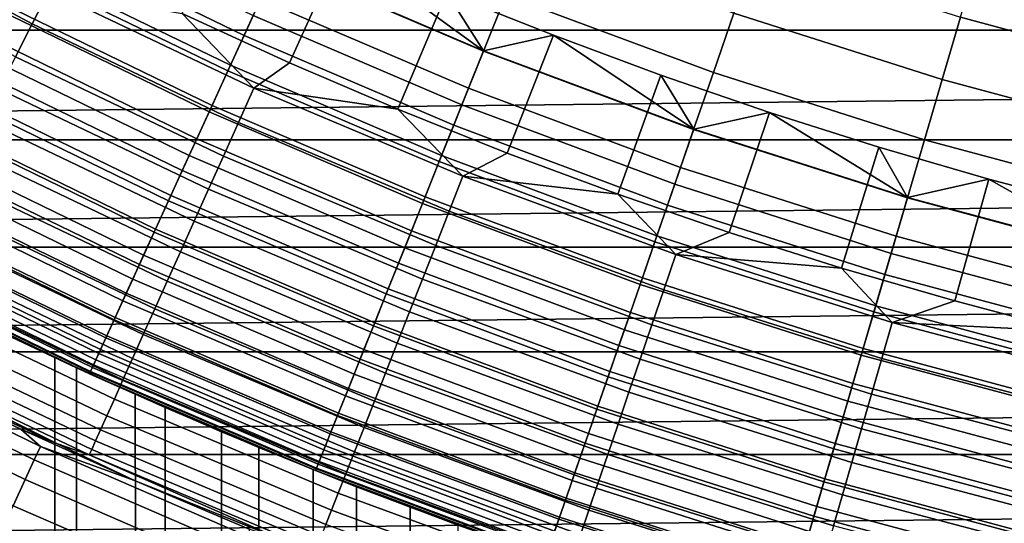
# Model space of a CAD drawing. Header units: metres. Extents: x -109 to 109, y -342 to 66.
# Tile 260 of 512: x -9.01 to -5.01, y -19.71 to -17.66. Entities that reach past the tile are written whole.
import ezdxf

# ---------------------------------------------------------------- set-up
doc = ezdxf.new("R2010")
doc.units = ezdxf.units.M
doc.layers.add('solid_K_24_62_16_000B91', color=7, linetype='CONTINUOUS')

msp = doc.modelspace()

# ---------------------------------------------------------------- linework, layer by layer
at = {"layer": 'solid_K_24_62_16_000B91'}
for points in [[(-8.956573, -17.680616, -30.973827), (-9.775459, -17.241369, -30.973827), (-9.700274, -17.108763, -30.993452), (-8.887687, -17.544632, -30.993452)], [(-8.028551, -17.580074, -31.026844), (-8.855951, -17.178148, -31.026844), (-8.930178, -17.322128, -31.060593), (-8.095843, -17.727423, -31.060593)], [(-7.699575, -17.369987, -31), (-7.910957, -17.838478, -31), (-8.346607, -17.63884, -31), (-8.12355, -17.175795, -31)], [(-7.12263, -17.79147, -66.36393), (-7.961115, -17.432411, -66.36393), (-7.859029, -17.208872, -66.509895), (-7.031296, -17.563328, -66.509895)], [(-20.171715, -17.250736, 84.926178), (-19.775276, -17.705463, 84.926178), (20.171722, -17.250729, 84.926178)], [(-19.775276, -17.705463, 84.926178), (19.775284, -17.705456, 84.926178), (20.171722, -17.250729, 84.926178)], [(-9.024452, -17.814613, -30.941269), (-9.849545, -17.372036, -30.941269), (-9.775459, -17.241369, -30.973827), (-8.956573, -17.680616, -30.973827)], [(-8.151018, -17.84824, -66.021317), (-8.991039, -17.440182, -66.021317), (-8.889109, -17.242464, -66.200798), (-8.058611, -17.645895, -66.200798)], [(-8.095843, -17.727423, -31.060593), (-8.930178, -17.322128, -31.060593), (-9.002872, -17.463137, -31.107615), (-8.161746, -17.871731, -31.107615)], [(-6.187635, -17.877998, -66.509895), (-7.031296, -17.563328, -66.509895), (-6.936321, -17.326092, -66.637932), (-6.104056, -17.636511, -66.637932)], [(-7.960331, -17.430693, -31.006601), (-7.121929, -17.789719, -31.006601), (-7.699575, -17.369987, -31)], [(-7.271006, -17.553701, -31), (-7.470543, -18.027353, -31), (-7.910957, -17.838478, -31), (-7.699575, -17.369987, -31)], [(-7.121929, -17.789719, -31.006601), (-7.271006, -17.553701, -31), (-7.699575, -17.369987, -31)], [(-5.257963, -17.906979, -66.637932), (-6.104056, -17.636511, -66.637932), (-6.0177, -17.387001, -66.747398), (-5.183577, -17.653641, -66.747398)], [(-4.337711, -17.880291, -66.747398), (-5.183577, -17.653641, -66.747398), (-5.107178, -17.393452, -66.83773), (-4.273779, -17.61676, -66.83773)], [(-8.237864, -18.038408, -65.826408), (-9.086836, -17.626003, -65.826408), (-8.991039, -17.440182, -66.021317), (-8.151018, -17.84824, -66.021317)], [(-7.209857, -18.009354, -66.200798), (-8.058611, -17.645895, -66.200798), (-7.961115, -17.432411, -66.36393), (-7.12263, -17.79147, -66.36393)], [(-8.028551, -17.580074, -31.026844), (-7.182964, -17.942177, -31.026844), (-7.121929, -17.789719, -31.006601), (-7.960331, -17.430693, -31.006601)], [(-8.161746, -17.871731, -31.107615), (-9.002872, -17.463137, -31.107615), (-9.073537, -17.600206, -31.167591), (-8.225808, -18.012007, -31.167591)], [(-8.117999, -18.080999, -30.973827), (-8.956573, -17.680616, -30.973827), (-8.887687, -17.544632, -30.993452), (-8.055562, -17.941935, -30.993452)], [(-8.055562, -17.941935, -30.993452), (-8.887687, -17.544632, -30.993452), (-8.346607, -17.63884, -31)], [(-6.837985, -17.72687, -31), (-7.02562, -18.205362, -31), (-7.470543, -18.027353, -31), (-7.271006, -17.553701, -31)], [(-7.121929, -17.789719, -31.006601), (-6.837985, -17.72687, -31), (-7.271006, -17.553701, -31)], [(-6.268011, -18.110228, -66.36393), (-7.12263, -17.79147, -66.36393), (-7.031296, -17.563328, -66.509895), (-6.187635, -17.877998, -66.509895)], [(-8.225808, -18.012007, -31.167591), (-9.073537, -17.600206, -31.167591), (-9.141687, -17.732399, -31.240108), (-8.287592, -18.147295, -31.240108)], [(-7.182964, -17.942177, -31.026844), (-8.028551, -17.580074, -31.026844), (-8.095843, -17.727423, -31.060593), (-7.243168, -18.09256, -31.060593)], [(-8.318708, -18.215431, -65.617065), (-9.176011, -17.798979, -65.617065), (-9.086836, -17.626003, -65.826408), (-8.237864, -18.038408, -65.826408)], [(-8.055562, -17.941935, -30.993452), (-8.346607, -17.63884, -31), (-7.910957, -17.838478, -31)], [(-7.292532, -18.215864, -66.021317), (-8.151018, -17.84824, -66.021317), (-8.058611, -17.645895, -66.200798), (-7.209857, -18.009354, -66.200798)], [(-5.329957, -18.152168, -66.509895), (-6.187635, -17.877998, -66.509895), (-6.104056, -17.636511, -66.637932), (-5.257963, -17.906979, -66.637932)], [(-8.179523, -18.218029, -30.941269), (-9.024452, -17.814613, -30.941269), (-8.956573, -17.680616, -30.973827), (-8.117999, -18.080999, -30.973827)], [(-4.39996, -18.136879, -66.637932), (-5.257963, -17.906979, -66.637932), (-5.183577, -17.653641, -66.747398), (-4.337711, -17.880291, -66.747398)], [(-19.775276, -17.705463, 84.926178), (-19.368538, -18.151108, 84.926178), (19.775284, -17.705456, 84.926178)], [(-19.368538, -18.151108, 84.926178), (19.368544, -18.1511, 84.926178), (19.775284, -17.705456, 84.926178)], [(-7.243168, -18.09256, -31.060593), (-8.095843, -17.727423, -31.060593), (-8.161746, -17.871731, -31.107615), (-7.30213, -18.23984, -31.107615)], [(-7.121929, -17.789719, -31.006601), (-6.267393, -18.108444, -31.006601), (-6.837985, -17.72687, -31)], [(-6.400931, -17.889328, -31), (-6.57644, -18.372396, -31), (-7.02562, -18.205362, -31), (-6.837985, -17.72687, -31)], [(-6.267393, -18.108444, -31.006601), (-6.400931, -17.889328, -31), (-6.837985, -17.72687, -31)], [(-8.287592, -18.147295, -31.240108), (-9.141687, -17.732399, -31.240108), (-9.206859, -17.858814, -31.324673), (-8.346673, -18.276665, -31.324673)], [(-8.393135, -18.378403, -65.394363), (-9.258108, -17.958225, -65.394363), (-9.176011, -17.798979, -65.617065), (-8.318708, -18.215431, -65.617065)], [(-6.344771, -18.332014, -66.200798), (-7.209857, -18.009354, -66.200798), (-7.12263, -17.79147, -66.36393), (-6.268011, -18.110228, -66.36393)], [(-7.182964, -17.942177, -31.026844), (-6.321105, -18.263634, -31.026844), (-6.267393, -18.108444, -31.006601), (-7.121929, -17.789719, -31.006601)], [(-8.239684, -18.352026, -30.896017), (-9.090829, -17.945642, -30.896017), (-9.024452, -17.814613, -30.941269), (-8.179523, -18.218029, -30.941269)], [(-7.370232, -18.40995, -65.826408), (-8.237864, -18.038408, -65.826408), (-8.151018, -17.84824, -66.021317), (-7.292532, -18.215864, -66.021317)], [(-8.055562, -17.941935, -30.993452), (-7.910957, -17.838478, -31), (-7.470543, -18.027353, -31)], [(-8.346673, -18.276665, -31.324673), (-9.206859, -17.858814, -31.324673), (-9.268603, -17.978582, -31.420704), (-8.402649, -18.399235, -31.420704)], [(-7.30213, -18.23984, -31.107615), (-8.161746, -17.871731, -31.107615), (-8.225808, -18.012007, -31.167591), (-7.359445, -18.383005, -31.167591)], [(-5.959928, -18.041042, -31), (-6.123356, -18.528332, -31), (-6.57644, -18.372396, -31), (-6.400931, -17.889328, -31)], [(-6.267393, -18.108444, -31.006601), (-5.959928, -18.041042, -31), (-6.400931, -17.889328, -31)], [(-5.399192, -18.387959, -66.36393), (-6.268011, -18.110228, -66.36393), (-6.187635, -17.877998, -66.509895), (-5.329957, -18.152168, -66.509895)], [(-4.460206, -18.385218, -66.509895), (-5.329957, -18.152168, -66.509895), (-5.257963, -17.906979, -66.637932), (-4.39996, -18.136879, -66.637932)], [(-8.460766, -18.526493, -65.159439), (-9.332708, -18.10293, -65.159439), (-9.258108, -17.958225, -65.394363), (-8.393135, -18.378403, -65.394363)], [(-8.298045, -18.482014, -30.8384), (-9.155219, -18.07275, -30.8384), (-9.090829, -17.945642, -30.896017), (-8.239684, -18.352026, -30.896017)], [(-7.261579, -18.441635, -30.973827), (-8.117999, -18.080999, -30.973827), (-8.055562, -17.941935, -30.993452), (-7.205729, -18.299797, -30.993452)], [(-7.205729, -18.299797, -30.993452), (-8.055562, -17.941935, -30.993452), (-7.470543, -18.027353, -31)], [(-6.321105, -18.263634, -31.026844), (-7.182964, -17.942177, -31.026844), (-7.243168, -18.09256, -31.060593), (-6.374086, -18.416712, -31.060593)], [(-8.402649, -18.399235, -31.420704), (-9.268603, -17.978582, -31.420704), (-9.326499, -18.090883, -31.527544), (-8.455136, -18.514166, -31.527544)], [(-7.359445, -18.383005, -31.167591), (-8.225808, -18.012007, -31.167591), (-8.287592, -18.147295, -31.240108), (-7.414721, -18.521078, -31.240108)], [(-6.417526, -18.542225, -66.021317), (-7.292532, -18.215864, -66.021317), (-7.209857, -18.009354, -66.200798), (-6.344771, -18.332014, -66.200798)], [(-7.442561, -18.590618, -65.617065), (-8.318708, -18.215431, -65.617065), (-8.237864, -18.038408, -65.826408), (-7.370232, -18.40995, -65.826408)], [(-7.205729, -18.299797, -30.993452), (-7.470543, -18.027353, -31), (-7.02562, -18.205362, -31)], [(-6.267393, -18.108444, -31.006601), (-5.39866, -18.386147, -31.006601), (-5.959928, -18.041042, -31)], [(-5.515427, -18.18186, -31), (-5.666536, -18.673107, -31), (-6.123356, -18.528332, -31), (-5.959928, -18.041042, -31)], [(-5.39866, -18.386147, -31.006601), (-5.515427, -18.18186, -31), (-5.959928, -18.041042, -31)], [(-8.455136, -18.514166, -31.527544), (-9.326499, -18.090883, -31.527544), (-9.38015, -18.194952, -31.644464), (-8.503775, -18.620668, -31.644464)], [(-8.354181, -18.607042, -30.768835), (-9.217153, -18.195011, -30.768835), (-9.155219, -18.07275, -30.8384), (-8.298045, -18.482014, -30.8384)], [(-7.316612, -18.581398, -30.941269), (-8.179523, -18.218029, -30.941269), (-8.117999, -18.080999, -30.973827), (-7.261579, -18.441635, -30.973827)], [(-8.521255, -18.658945, -64.913483), (-9.399431, -18.232353, -64.913483), (-9.332708, -18.10293, -65.159439), (-8.460766, -18.526493, -65.159439)], [(-6.374086, -18.416712, -31.060593), (-7.243168, -18.09256, -31.060593), (-7.30213, -18.23984, -31.107615), (-6.425972, -18.566629, -31.107615)], [(-5.465313, -18.613146, -66.200798), (-6.344771, -18.332014, -66.200798), (-6.268011, -18.110228, -66.36393), (-5.399192, -18.387959, -66.36393)], [(-6.321105, -18.263634, -31.026844), (-5.444927, -18.543716, -31.026844), (-5.39866, -18.386147, -31.006601), (-6.267393, -18.108444, -31.006601)], [(-19.368538, -18.151108, 84.926178), (-18.951792, -18.587336, 84.926178), (19.368544, -18.1511, 84.926178)], [(-18.951792, -18.587336, 84.926178), (18.951799, -18.587328, 84.926178), (19.368544, -18.1511, 84.926178)], [(-7.414721, -18.521078, -31.240108), (-8.287592, -18.147295, -31.240108), (-8.346673, -18.276665, -31.324673), (-7.467581, -18.653114, -31.324673)], [(-4.518142, -18.624035, -66.36393), (-5.399192, -18.387959, -66.36393), (-5.329957, -18.152168, -66.509895), (-4.460206, -18.385218, -66.509895)], [(-8.503775, -18.620668, -31.644464), (-9.38015, -18.194952, -31.644464), (-9.429189, -18.290073, -31.770662), (-8.548231, -18.718016, -31.770662)], [(-8.407681, -18.7262, -30.687834), (-9.276179, -18.311531, -30.687834), (-9.217153, -18.195011, -30.768835), (-8.354181, -18.607042, -30.768835)], [(-7.205729, -18.299797, -30.993452), (-7.02562, -18.205362, -31), (-6.57644, -18.372396, -31)], [(-5.067523, -18.31175, -31), (-5.206362, -18.806604, -31), (-5.666536, -18.673107, -31), (-5.515427, -18.18186, -31)], [(-5.39866, -18.386147, -31.006601), (-5.067523, -18.31175, -31), (-5.515427, -18.18186, -31)], [(-8.574293, -18.775082, -64.657761), (-9.457935, -18.345835, -64.657761), (-9.399431, -18.232353, -64.913483), (-8.521255, -18.658945, -64.913483)], [(-7.509149, -18.756948, -65.394363), (-8.393135, -18.378403, -65.394363), (-8.318708, -18.215431, -65.617065), (-7.442561, -18.590618, -65.617065)], [(-7.370427, -18.718067, -30.896017), (-8.239684, -18.352026, -30.896017), (-8.179523, -18.218029, -30.941269), (-7.316612, -18.581398, -30.941269)], [(-6.485904, -18.739788, -65.826408), (-7.370232, -18.40995, -65.826408), (-7.292532, -18.215864, -66.021317), (-6.417526, -18.542225, -66.021317)], [(-6.425972, -18.566629, -31.107615), (-7.30213, -18.23984, -31.107615), (-7.359445, -18.383005, -31.167591), (-6.476411, -18.71236, -31.167591)], [(-8.548231, -18.718016, -31.770662), (-9.429189, -18.290073, -31.770662), (-9.473279, -18.375597, -31.905273), (-8.588202, -18.80554, -31.905273)], [(-7.467581, -18.653114, -31.324673), (-8.346673, -18.276665, -31.324673), (-8.402649, -18.399235, -31.420704), (-7.517661, -18.77821, -31.420704)], [(-5.444927, -18.543716, -31.026844), (-6.321105, -18.263634, -31.026844), (-6.374086, -18.416712, -31.060593), (-5.490563, -18.699142, -31.060593)], [(-8.458156, -18.838621, -30.595985), (-9.331868, -18.421463, -30.595985), (-9.276179, -18.311531, -30.687834), (-8.407681, -18.7262, -30.687834)], [(-6.389196, -18.761732, -30.973827), (-7.261579, -18.441635, -30.973827), (-7.205729, -18.299797, -30.993452), (-6.340056, -18.617432, -30.993452)], [(-6.340056, -18.617432, -30.993452), (-7.205729, -18.299797, -30.993452), (-6.57644, -18.372396, -31)], [(-5.527983, -18.826582, -66.021317), (-6.417526, -18.542225, -66.021317), (-6.344771, -18.332014, -66.200798), (-5.465313, -18.613146, -66.200798)], [(-5.39866, -18.386147, -31.006601), (-4.517697, -18.6222, -31.006601), (-5.067523, -18.31175, -31)], [(-4.616629, -18.430592, -31), (-4.74292, -18.928795, -31), (-5.206362, -18.806604, -31), (-5.067523, -18.31175, -31)], [(-4.517697, -18.6222, -31.006601), (-4.616629, -18.430592, -31), (-5.067523, -18.31175, -31)], [(-8.61961, -18.874311, -64.393578), (-9.507922, -18.442797, -64.393578), (-9.457935, -18.345835, -64.657761), (-8.574293, -18.775082, -64.657761)], [(-7.422631, -18.850647, -30.8384), (-8.298045, -18.482014, -30.8384), (-8.239684, -18.352026, -30.896017), (-7.370427, -18.718067, -30.896017)], [(-8.588202, -18.80554, -31.905273), (-9.473279, -18.375597, -31.905273), (-9.51212, -18.450939, -32.047379), (-8.623415, -18.882645, -32.047379)], [(-7.569657, -18.908089, -65.159439), (-8.460766, -18.526493, -65.159439), (-8.393135, -18.378403, -65.394363), (-7.509149, -18.756948, -65.394363)], [(-7.517661, -18.77821, -31.420704), (-8.402649, -18.399235, -31.420704), (-8.455136, -18.514166, -31.527544), (-7.56462, -18.895508, -31.527544)], [(-6.549554, -18.923693, -65.617065), (-7.442561, -18.590618, -65.617065), (-7.370232, -18.40995, -65.826408), (-6.485904, -18.739788, -65.826408)], [(-6.476411, -18.71236, -31.167591), (-7.359445, -18.383005, -31.167591), (-7.414721, -18.521078, -31.240108), (-6.525055, -18.852907, -31.240108)], [(-6.340056, -18.617432, -30.993452), (-6.57644, -18.372396, -31), (-6.123356, -18.528332, -31)], [(-4.573473, -18.852114, -66.200798), (-5.465313, -18.613146, -66.200798), (-5.399192, -18.387959, -66.36393), (-4.518142, -18.624035, -66.36393)], [(-5.444927, -18.543716, -31.026844), (-4.556414, -18.781794, -31.026844), (-4.517697, -18.6222, -31.006601), (-5.39866, -18.386147, -31.006601)], [(-8.656974, -18.956127, -64.122269), (-9.549137, -18.522741, -64.122269), (-9.507922, -18.442797, -64.393578), (-8.61961, -18.874311, -64.393578)], [(-8.623415, -18.882645, -32.047379), (-9.51212, -18.450939, -32.047379), (-9.545445, -18.515581, -32.196003), (-8.653626, -18.948799, -32.196003)], [(-8.505237, -18.943485, -30.493958), (-9.383813, -18.524004, -30.493958), (-9.331868, -18.421463, -30.595985), (-8.458156, -18.838621, -30.595985)], [(-6.437618, -18.903921, -30.941269), (-7.316612, -18.581398, -30.941269), (-7.261579, -18.441635, -30.973827), (-6.389196, -18.761732, -30.973827)], [(-5.490563, -18.699142, -31.060593), (-6.374086, -18.416712, -31.060593), (-6.425972, -18.566629, -31.107615), (-5.535258, -18.851358, -31.107615)], [(-7.472845, -18.97817, -30.768835), (-8.354181, -18.607042, -30.768835), (-8.298045, -18.482014, -30.8384), (-7.422631, -18.850647, -30.8384)], [(-8.686193, -19.020111, -63.845238), (-9.581368, -18.585262, -63.845238), (-9.549137, -18.522741, -64.122269), (-8.656974, -18.956127, -64.122269)], [(-8.653626, -18.948799, -32.196003), (-9.545445, -18.515581, -32.196003), (-9.573028, -18.569082, -32.350132), (-8.678632, -19.003553, -32.350132)], [(-8.548581, -19.040026, -30.382496), (-9.431635, -18.618406, -30.382496), (-9.383813, -18.524004, -30.493958), (-8.505237, -18.943485, -30.493958)], [(-7.623775, -19.043268, -64.913483), (-8.521255, -18.658945, -64.913483), (-8.460766, -18.526493, -65.159439), (-7.569657, -18.908089, -65.159439)], [(-7.56462, -18.895508, -31.527544), (-8.455136, -18.514166, -31.527544), (-8.503775, -18.620668, -31.644464), (-7.608136, -19.004204, -31.644464)], [(-6.525055, -18.852907, -31.240108), (-7.414721, -18.521078, -31.240108), (-7.467581, -18.653114, -31.324673), (-6.571571, -18.987309, -31.324673)], [(-6.340056, -18.617432, -30.993452), (-6.123356, -18.528332, -31), (-5.666536, -18.673107, -31)], [(-8.678632, -19.003553, -32.350132), (-9.573028, -18.569082, -32.350132), (-9.594677, -18.611076, -32.508709), (-8.698258, -19.04653, -32.508709)], [(-5.586882, -19.027174, -65.826408), (-6.485904, -18.739788, -65.826408), (-6.417526, -18.542225, -66.021317), (-5.527983, -18.826582, -66.021317)], [(-5.535258, -18.851358, -31.107615), (-6.425972, -18.566629, -31.107615), (-6.476411, -18.71236, -31.167591), (-5.578705, -18.999325, -31.167591)], [(-4.556414, -18.781794, -31.026844), (-5.444927, -18.543716, -31.026844), (-5.490563, -18.699142, -31.060593), (-4.594604, -18.939215, -31.060593)], [(-18.951792, -18.587336, 84.926178), (-18.525215, -19.013979, 84.926178), (18.951799, -18.587328, 84.926178)], [(-18.525215, -19.013979, 84.926178), (18.525223, -19.013971, 84.926178), (18.951799, -18.587328, 84.926178)], [(-8.698258, -19.04653, -32.508709), (-9.594677, -18.611076, -32.508709), (-9.610246, -18.641275, -32.670647), (-8.712373, -19.077435, -32.670647)], [(-8.707121, -19.065935, -63.563889), (-9.604453, -18.630039, -63.563889), (-9.581368, -18.585262, -63.845238), (-8.686193, -19.020111, -63.845238)], [(-7.5207, -19.099705, -30.687834), (-8.407681, -18.7262, -30.687834), (-8.354181, -18.607042, -30.768835), (-7.472845, -18.97817, -30.768835)], [(-6.608152, -19.093002, -65.394363), (-7.509149, -18.756948, -65.394363), (-7.442561, -18.590618, -65.617065), (-6.549554, -18.923693, -65.617065)], [(-6.484968, -19.042963, -30.896017), (-7.370427, -18.718067, -30.896017), (-7.316612, -18.581398, -30.941269), (-6.437618, -18.903921, -30.941269)], [(-8.712373, -19.077435, -32.670647), (-9.610246, -18.641275, -32.670647), (-9.619627, -18.659473, -32.834843), (-8.720878, -19.096058, -32.834843)], [(-8.719649, -19.093369, -63.279659), (-9.618272, -18.656845, -63.279659), (-9.604453, -18.630039, -63.563889), (-8.707121, -19.065935, -63.563889)], [(-8.587873, -19.127539, -30.262415), (-9.474986, -18.703983, -30.262415), (-9.431635, -18.618406, -30.382496), (-8.548581, -19.040026, -30.382496)], [(-7.608136, -19.004204, -31.644464), (-8.503775, -18.620668, -31.644464), (-8.548231, -18.718016, -31.770662), (-7.64791, -19.103556, -31.770662)], [(-5.502769, -19.040586, -30.973827), (-6.389196, -18.761732, -30.973827), (-6.340056, -18.617432, -30.993452), (-5.460446, -18.894142, -30.993452)], [(-5.460446, -18.894142, -30.993452), (-6.340056, -18.617432, -30.993452), (-5.666536, -18.673107, -31)], [(-4.625917, -19.068289, -66.021317), (-5.527983, -18.826582, -66.021317), (-5.465313, -18.613146, -66.200798), (-4.573473, -18.852114, -66.200798)], [(-8.720878, -19.096058, -32.834843), (-9.619627, -18.659473, -32.834843), (-9.622759, -18.665545, -33), (-8.723717, -19.102272, -33)], [(-8.416058, -19.239801, -44.138729), (-8.723717, -19.102272, -33), (-9.622759, -18.665545, -33), (-8.776554, -19.078053, -44.649933)], [(-9.11359, -18.919367, -45.180481), (-8.776554, -19.078053, -44.649933), (-9.622759, -18.665545, -33)], [(-9.618272, -18.656845, -63.279659), (-8.719649, -19.093369, -63.279659), (-8.723715, -19.102272, -63), (-9.622757, -18.665545, -63)], [(-9.168513, -18.892813, -57.856709), (-9.447623, -18.754797, -57.434387), (-9.622757, -18.665545, -63), (-8.723715, -19.102272, -63)], [(-7.671227, -19.161798, -64.657761), (-8.574293, -18.775082, -64.657761), (-8.521255, -18.658945, -64.913483), (-7.623775, -19.043268, -64.913483)], [(-6.571571, -18.987309, -31.324673), (-7.467581, -18.653114, -31.324673), (-7.517661, -18.77821, -31.420704), (-6.615643, -19.114645, -31.420704)], [(-5.460446, -18.894142, -30.993452), (-5.666536, -18.673107, -31), (-5.206362, -18.806604, -31)], [(-8.622827, -19.205389, -30.134586), (-9.513549, -18.780109, -30.134586), (-9.474986, -18.703983, -30.262415), (-8.587873, -19.127539, -30.262415)], [(-7.64791, -19.103556, -31.770662), (-8.548231, -18.718016, -31.770662), (-8.588202, -18.80554, -31.905273), (-7.683671, -19.192884, -31.905273)], [(-7.56585, -19.214369, -30.595985), (-8.458156, -18.838621, -30.595985), (-8.407681, -18.7262, -30.687834), (-7.5207, -19.099705, -30.687834)], [(-6.5309, -19.177843, -30.8384), (-7.422631, -18.850647, -30.8384), (-7.370427, -18.718067, -30.896017), (-6.484968, -19.042963, -30.896017)], [(-5.578705, -18.999325, -31.167591), (-6.476411, -18.71236, -31.167591), (-6.525055, -18.852907, -31.240108), (-5.620606, -19.142029, -31.240108)], [(-4.594604, -18.939215, -31.060593), (-5.490563, -18.699142, -31.060593), (-5.535258, -18.851358, -31.107615), (-4.632005, -19.093386, -31.107615)], [(-8.971169, -281.998566, 12.344424), (-9.313966, -281.865784, 12.839974), (-9.447623, -18.754797, -57.434387), (-9.168513, -18.892813, -57.856709)], [(-6.6614, -19.246851, -65.159439), (-7.569657, -18.908089, -65.159439), (-7.509149, -18.756948, -65.394363), (-6.608152, -19.093002, -65.394363)], [(-5.64171, -19.2139, -65.617065), (-6.549554, -18.923693, -65.617065), (-6.485904, -18.739788, -65.826408), (-5.586882, -19.027174, -65.826408)], [(-5.544473, -19.184891, -30.941269), (-6.437618, -18.903921, -30.941269), (-6.389196, -18.761732, -30.973827), (-5.502769, -19.040586, -30.973827)], [(-8.653186, -19.273006, -29.999943), (-9.547044, -18.84623, -29.999943), (-9.513549, -18.780109, -30.134586), (-8.622827, -19.205389, -30.134586)], [(-7.683671, -19.192884, -31.905273), (-8.588202, -18.80554, -31.905273), (-8.623415, -18.882645, -32.047379), (-7.715175, -19.271576, -32.047379)], [(-7.711771, -19.263071, -64.393578), (-8.61961, -18.874311, -64.393578), (-8.574293, -18.775082, -64.657761), (-7.671227, -19.161798, -64.657761)], [(-6.615643, -19.114645, -31.420704), (-7.517661, -18.77821, -31.420704), (-7.56462, -18.895508, -31.527544), (-6.656967, -19.234043, -31.527544)], [(-5.460446, -18.894142, -30.993452), (-5.206362, -18.806604, -31), (-4.74292, -18.928795, -31)], [(-8.678729, -19.329899, -29.859468), (-9.575227, -18.901861, -29.859468), (-9.547044, -18.84623, -29.999943), (-8.653186, -19.273006, -29.999943)], [(-7.607965, -19.321323, -30.493958), (-8.505237, -18.943485, -30.493958), (-8.458156, -18.838621, -30.595985), (-7.56585, -19.214369, -30.595985)], [(-6.575081, -19.307579, -30.768835), (-7.472845, -18.97817, -30.768835), (-7.422631, -18.850647, -30.8384), (-6.5309, -19.177843, -30.8384)], [(-4.675205, -19.271458, -65.826408), (-5.586882, -19.027174, -65.826408), (-5.527983, -18.826582, -66.021317), (-4.625917, -19.068289, -66.021317)], [(-4.632005, -19.093386, -31.107615), (-5.535258, -18.851358, -31.107615), (-5.578705, -18.999325, -31.167591), (-4.668362, -19.243252, -31.167591)], [(-7.745199, -19.346573, -64.122269), (-8.656974, -18.956127, -64.122269), (-8.61961, -18.874311, -64.393578), (-7.711771, -19.263071, -64.393578)], [(-7.715175, -19.271576, -32.047379), (-8.623415, -18.882645, -32.047379), (-8.653626, -18.948799, -32.196003), (-7.742205, -19.339092, -32.196003)], [(-5.620606, -19.142029, -31.240108), (-6.525055, -18.852907, -31.240108), (-6.571571, -18.987309, -31.324673), (-5.660676, -19.27849, -31.324673)], [(-8.699271, -19.375652, -29.714186), (-9.597891, -18.946602, -29.714186), (-9.575227, -18.901861, -29.859468), (-8.678729, -19.329899, -29.859468)], [(-9.313966, -278.836395, 24.145853), (-8.971169, -278.703613, 24.641403), (-8.776554, -19.078053, -44.649933), (-9.11359, -18.919367, -45.180481)], [(-8.865172, -19.037035, -58.267902), (-9.168513, -18.892813, -57.856709), (-8.723715, -19.102272, -63)], [(-8.600146, -282.12616, 11.868219), (-8.971169, -281.998566, 12.344424), (-9.168513, -18.892813, -57.856709), (-8.865172, -19.037035, -58.267902)], [(-6.709024, -19.384453, -64.913483), (-7.623775, -19.043268, -64.913483), (-7.569657, -18.908089, -65.159439), (-6.6614, -19.246851, -65.159439)], [(-6.656967, -19.234043, -31.527544), (-7.56462, -18.895508, -31.527544), (-7.608136, -19.004204, -31.644464), (-6.695261, -19.344688, -31.644464)], [(-5.692186, -19.385805, -65.394363), (-6.608152, -19.093002, -65.394363), (-6.549554, -18.923693, -65.617065), (-5.64171, -19.2139, -65.617065)], [(-5.585253, -19.325998, -30.896017), (-6.484968, -19.042963, -30.896017), (-6.437618, -18.903921, -30.941269), (-5.544473, -19.184891, -30.941269)], [(-4.604246, -19.277586, -30.973827), (-5.502769, -19.040586, -30.973827), (-5.460446, -18.894142, -30.993452), (-4.568833, -19.12932, -30.993452)], [(-4.568833, -19.12932, -30.993452), (-5.460446, -18.894142, -30.993452), (-4.74292, -18.928795, -31)], [(-9.626044, -19.002178, -29.41346), (-8.853663, -19.386869, -29.262819), (-9.459649, -19.108351, -29.010334), (-9.766097, -18.943638, -29.262819)], [(-8.714663, -19.409931, -29.565153), (-9.614871, -18.980122, -29.565153), (-9.597891, -18.946602, -29.714186), (-8.699271, -19.375652, -29.714186)], [(-7.771342, -19.411873, -63.845238), (-8.686193, -19.020111, -63.845238), (-8.656974, -18.956127, -64.122269), (-7.745199, -19.346573, -64.122269)], [(-7.742205, -19.339092, -32.196003), (-8.653626, -18.948799, -32.196003), (-8.678632, -19.003553, -32.350132), (-7.764576, -19.394974, -32.350132)], [(-7.646737, -19.419788, -30.382496), (-8.548581, -19.040026, -30.382496), (-8.505237, -18.943485, -30.493958), (-7.607965, -19.321323, -30.493958)], [(-9.757896, -18.992048, -28.532835), (-8.923791, -19.397949, -28.532835), (-8.948776, -19.452259, -28.045769), (-9.785217, -19.045221, -28.045769)], [(-8.923791, -19.397949, -28.532835), (-9.757896, -18.992048, -28.532835), (-9.459649, -19.108351, -29.010334), (-9.003001, -19.3277, -29.010334)], [(-8.72479, -19.432487, -29.41346), (-9.626044, -19.002178, -29.41346), (-9.614871, -18.980122, -29.565153), (-8.714663, -19.409931, -29.565153)], [(-8.72479, -19.432487, -29.41346), (-8.853663, -19.386869, -29.262819), (-9.626044, -19.002178, -29.41346)], [(-7.764576, -19.394974, -32.350132), (-8.678632, -19.003553, -32.350132), (-8.698258, -19.04653, -32.508709), (-7.782136, -19.438835, -32.508709)], [(-6.695261, -19.344688, -31.644464), (-7.608136, -19.004204, -31.644464), (-7.64791, -19.103556, -31.770662), (-6.730264, -19.44582, -31.770662)], [(-6.617188, -19.431225, -30.687834), (-7.5207, -19.099705, -30.687834), (-7.472845, -18.97817, -30.768835), (-6.575081, -19.307579, -30.768835)], [(-5.660676, -19.27849, -31.324673), (-6.571571, -18.987309, -31.324673), (-6.615643, -19.114645, -31.420704), (-5.698638, -19.40778, -31.420704)], [(-4.668362, -19.243252, -31.167591), (-5.578705, -18.999325, -31.167591), (-5.620606, -19.142029, -31.240108), (-4.703426, -19.387785, -31.240108)], [(-18.525215, -19.013979, 84.926178), (-18.08902, -19.430811, 84.926178), (18.525223, -19.013971, 84.926178)], [(-18.08902, -19.430811, 84.926178), (18.089027, -19.430805, 84.926178), (18.525223, -19.013971, 84.926178)], [(-9.785217, -19.045221, -28.045769), (-8.948776, -19.452259, -28.045769), (-8.985748, -19.532623, -27.563086), (-9.825644, -19.123905, -27.563086)], [(-8.537788, -19.186092, -58.666569), (-8.865172, -19.037035, -58.267902), (-8.723715, -19.102272, -63)], [(-8.202064, -282.248169, 11.412859), (-8.600146, -282.12616, 11.868219), (-8.865172, -19.037035, -58.267902), (-8.537788, -19.186092, -58.666569)], [(-7.782136, -19.438835, -32.508709), (-8.698258, -19.04653, -32.508709), (-8.712373, -19.077435, -32.670647), (-7.794764, -19.470377, -32.670647)], [(-7.790065, -19.458643, -63.563889), (-8.707121, -19.065935, -63.563889), (-8.686193, -19.020111, -63.845238), (-7.771342, -19.411873, -63.845238)], [(-7.681883, -19.509048, -30.262415), (-8.587873, -19.127539, -30.262415), (-8.548581, -19.040026, -30.382496), (-7.646737, -19.419788, -30.382496)], [(-6.750782, -19.505106, -64.657761), (-7.671227, -19.161798, -64.657761), (-7.623775, -19.043268, -64.913483), (-6.709024, -19.384453, -64.913483)], [(-5.624814, -19.462883, -30.8384), (-6.5309, -19.177843, -30.8384), (-6.484968, -19.042963, -30.896017), (-5.585253, -19.325998, -30.896017)], [(-4.721086, -19.460579, -65.617065), (-5.64171, -19.2139, -65.617065), (-5.586882, -19.027174, -65.826408), (-4.675205, -19.271458, -65.826408)], [(-4.63914, -19.423685, -30.941269), (-5.544473, -19.184891, -30.941269), (-5.502769, -19.040586, -30.973827), (-4.604246, -19.277586, -30.973827)], [(-8.971169, -278.703613, 24.641403), (-8.600146, -278.575989, 25.117607), (-8.416058, -19.239801, -44.138729), (-8.776554, -19.078053, -44.649933)], [(-7.794764, -19.470377, -32.670647), (-8.712373, -19.077435, -32.670647), (-8.720878, -19.096058, -32.834843), (-7.802373, -19.489386, -32.834843)], [(-7.801274, -19.486639, -63.279659), (-8.719649, -19.093369, -63.279659), (-8.707121, -19.065935, -63.563889), (-7.790065, -19.458643, -63.563889)], [(-9.825644, -19.123905, -27.563086), (-8.985748, -19.532623, -27.563086), (-9.034576, -19.638763, -27.086475), (-9.879037, -19.227823, -27.086475)], [(-9.003001, -19.3277, -29.010334), (-9.459649, -19.108351, -29.010334), (-8.853663, -19.386869, -29.262819)], [(-7.802373, -19.489386, -32.834843), (-8.720878, -19.096058, -32.834843), (-8.723717, -19.102272, -33), (-7.804913, -19.495726, -33)], [(-7.638022, -19.561712, -43.190308), (-7.804913, -19.495726, -33), (-8.723717, -19.102272, -33), (-8.035668, -19.401754, -43.651417)], [(-8.416058, -19.239801, -44.138729), (-8.035668, -19.401754, -43.651417), (-8.723717, -19.102272, -33)], [(-8.719649, -19.093369, -63.279659), (-7.801274, -19.486639, -63.279659), (-7.804911, -19.495728, -63), (-8.723715, -19.102272, -63)], [(-8.187317, -19.338247, -59.050694), (-8.537788, -19.186092, -58.666569), (-8.723715, -19.102272, -63), (-7.804911, -19.495728, -63)], [(-7.713149, -19.588451, -30.134586), (-8.622827, -19.205389, -30.134586), (-8.587873, -19.127539, -30.262415), (-7.681883, -19.509048, -30.262415)], [(-6.730264, -19.44582, -31.770662), (-7.64791, -19.103556, -31.770662), (-7.683671, -19.192884, -31.905273), (-6.761734, -19.536749, -31.905273)], [(-6.656914, -19.547878, -30.595985), (-7.56585, -19.214369, -30.595985), (-7.5207, -19.099705, -30.687834), (-6.617188, -19.431225, -30.687834)], [(-5.738053, -19.542013, -65.159439), (-6.6614, -19.246851, -65.159439), (-6.608152, -19.093002, -65.394363), (-5.692186, -19.385805, -65.394363)], [(-5.698638, -19.40778, -31.420704), (-6.615643, -19.114645, -31.420704), (-6.656967, -19.234043, -31.527544), (-5.734234, -19.529009, -31.527544)], [(-6.786462, -19.608194, -64.393578), (-7.711771, -19.263071, -64.393578), (-7.671227, -19.161798, -64.657761), (-6.750782, -19.505106, -64.657761)], [(-4.703426, -19.387785, -31.240108), (-5.620606, -19.142029, -31.240108), (-5.660676, -19.27849, -31.324673), (-4.736957, -19.526001, -31.324673)], [(-7.740305, -19.657417, -29.999943), (-8.653186, -19.273006, -29.999943), (-8.622827, -19.205389, -30.134586), (-7.713149, -19.588451, -30.134586)], [(-8.202064, -282.248169, 11.412859), (-8.537788, -19.186092, -58.666569), (-8.187317, -19.338247, -59.050694)], [(-6.761734, -19.536749, -31.905273), (-7.683671, -19.192884, -31.905273), (-7.715175, -19.271576, -32.047379), (-6.789458, -19.61685, -32.047379)], [(-5.662865, -19.594547, -30.768835), (-6.575081, -19.307579, -30.768835), (-6.5309, -19.177843, -30.8384), (-5.624814, -19.462883, -30.8384)], [(-4.673261, -19.566551, -30.896017), (-5.585253, -19.325998, -30.896017), (-5.544473, -19.184891, -30.941269), (-4.63914, -19.423685, -30.941269)], [(-8.600146, -278.575989, 25.117607), (-8.202064, -278.453979, 25.572969), (-8.035668, -19.401754, -43.651417), (-8.416058, -19.239801, -44.138729)], [(-6.693969, -19.656689, -30.493958), (-7.607965, -19.321323, -30.493958), (-7.56585, -19.214369, -30.595985), (-6.656914, -19.547878, -30.595985)], [(-5.779076, -19.681725, -64.913483), (-6.709024, -19.384453, -64.913483), (-6.6614, -19.246851, -65.159439), (-5.738053, -19.542013, -65.159439)], [(-5.734234, -19.529009, -31.527544), (-6.656967, -19.234043, -31.527544), (-6.695261, -19.344688, -31.644464), (-5.767221, -19.64135, -31.644464)], [(-4.763325, -19.634693, -65.394363), (-5.692186, -19.385805, -65.394363), (-5.64171, -19.2139, -65.617065), (-4.721086, -19.460579, -65.617065)], [(-7.763154, -19.715445, -29.859468), (-8.678729, -19.329899, -29.859468), (-8.653186, -19.273006, -29.999943), (-7.740305, -19.657417, -29.999943)], [(-6.815879, -19.69319, -64.122269), (-7.745199, -19.346573, -64.122269), (-7.711771, -19.263071, -64.393578), (-6.786462, -19.608194, -64.393578)], [(-6.789458, -19.61685, -32.047379), (-7.715175, -19.271576, -32.047379), (-7.742205, -19.339092, -32.196003), (-6.813245, -19.685577, -32.196003)], [(-4.736957, -19.526001, -31.324673), (-5.660676, -19.27849, -31.324673), (-5.698638, -19.40778, -31.420704), (-4.768724, -19.65695, -31.420704)], [(-8.54127, -19.536139, -29.010334), (-9.003001, -19.3277, -29.010334), (-8.853663, -19.386869, -29.262819)], [(-8.923791, -19.397949, -28.532835), (-9.003001, -19.3277, -29.010334), (-8.54127, -19.536139, -29.010334)], [(-7.781529, -19.76211, -29.714186), (-8.699271, -19.375652, -29.714186), (-8.678729, -19.329899, -29.859468), (-7.763154, -19.715445, -29.859468)], [(-6.728083, -19.756865, -30.382496), (-7.646737, -19.419788, -30.382496), (-7.607965, -19.321323, -30.493958), (-6.693969, -19.656689, -30.493958)], [(-5.69913, -19.72003, -30.687834), (-6.617188, -19.431225, -30.687834), (-6.575081, -19.307579, -30.768835), (-5.662865, -19.594547, -30.768835)], [(-4.706362, -19.705139, -30.8384), (-5.624814, -19.462883, -30.8384), (-5.585253, -19.325998, -30.896017), (-4.673261, -19.566551, -30.896017)], [(-8.202064, -282.248169, 11.412859), (-8.187317, -19.338247, -59.050694), (-7.814703, -19.491804, -59.418682)], [(-7.814703, -19.491804, -59.418682), (-8.187317, -19.338247, -59.050694), (-7.804911, -19.495728, -63)], [(-6.838885, -19.759663, -63.845238), (-7.771342, -19.411873, -63.845238), (-7.745199, -19.346573, -64.122269), (-6.815879, -19.69319, -64.122269)], [(-6.813245, -19.685577, -32.196003), (-7.742205, -19.339092, -32.196003), (-7.764576, -19.394974, -32.350132), (-6.832932, -19.74246, -32.350132)], [(-5.767221, -19.64135, -31.644464), (-6.695261, -19.344688, -31.644464), (-6.730264, -19.44582, -31.770662), (-5.797371, -19.744034, -31.770662)], [(-8.923791, -19.397949, -28.532835), (-8.072843, -19.767237, -28.532835), (-8.095446, -19.82258, -28.045769), (-8.948776, -19.452259, -28.045769)], [(-8.072843, -19.767237, -28.532835), (-8.923791, -19.397949, -28.532835), (-8.54127, -19.536139, -29.010334), (-8.074717, -19.733549, -29.010334)], [(-8.72479, -19.432487, -29.41346), (-7.921173, -19.786184, -29.262819), (-8.54127, -19.536139, -29.010334), (-8.853663, -19.386869, -29.262819)], [(-7.804355, -19.82008, -29.41346), (-8.72479, -19.432487, -29.41346), (-8.714663, -19.409931, -29.565153), (-7.795296, -19.797073, -29.565153)], [(-7.795296, -19.797073, -29.565153), (-8.714663, -19.409931, -29.565153), (-8.699271, -19.375652, -29.714186), (-7.781529, -19.76211, -29.714186)], [(-8.202064, -278.453979, 25.572969), (-7.778174, -278.337952, 26.006054), (-7.638022, -19.561712, -43.190308), (-8.035668, -19.401754, -43.651417)], [(-6.855362, -19.807268, -63.563889), (-7.790065, -19.458643, -63.563889), (-7.771342, -19.411873, -63.845238), (-6.838885, -19.759663, -63.845238)], [(-6.832932, -19.74246, -32.350132), (-7.764576, -19.394974, -32.350132), (-7.782136, -19.438835, -32.508709), (-6.848384, -19.787107, -32.508709)], [(-5.815046, -19.804228, -64.657761), (-6.750782, -19.505106, -64.657761), (-6.709024, -19.384453, -64.913483), (-5.779076, -19.681725, -64.913483)], [(-4.801707, -19.792906, -65.159439), (-5.738053, -19.542013, -65.159439), (-5.692186, -19.385805, -65.394363), (-4.763325, -19.634693, -65.394363)], [(-4.768724, -19.65695, -31.420704), (-5.698638, -19.40778, -31.420704), (-5.734234, -19.529009, -31.527544), (-4.798512, -19.779736, -31.527544)], [(-18.08902, -19.430811, 84.926178), (-17.643488, -19.837572, 84.926178), (18.089027, -19.430805, 84.926178)], [(-17.643488, -19.837572, 84.926178), (17.643496, -19.837566, 84.926178), (18.089027, -19.430805, 84.926178)], [(-8.948776, -19.452259, -28.045769), (-8.095446, -19.82258, -28.045769), (-8.128892, -19.904476, -27.563086), (-8.985748, -19.532623, -27.563086)], [(-7.804355, -19.82008, -29.41346), (-7.921173, -19.786184, -29.262819), (-8.72479, -19.432487, -29.41346)], [(-6.848384, -19.787107, -32.508709), (-7.782136, -19.438835, -32.508709), (-7.794764, -19.470377, -32.670647), (-6.859497, -19.819214, -32.670647)], [(-6.759007, -19.847673, -30.262415), (-7.681883, -19.509048, -30.262415), (-7.646737, -19.419788, -30.382496), (-6.728083, -19.756865, -30.382496)], [(-5.797371, -19.744034, -31.770662), (-6.730264, -19.44582, -31.770662), (-6.761734, -19.536749, -31.905273), (-5.82448, -19.836357, -31.905273)], [(-5.733344, -19.838417, -30.595985), (-6.656914, -19.547878, -30.595985), (-6.617188, -19.431225, -30.687834), (-5.69913, -19.72003, -30.687834)], [(-8.202064, -282.248169, 11.412859), (-7.814703, -19.491804, -59.418682), (-7.420635, -19.645208, -59.769444), (-7.778174, -282.364227, 10.979774)], [(-7.420635, -19.645208, -59.769444), (-7.814703, -19.491804, -59.418682), (-7.804911, -19.495728, -63)], [(-6.866193, -19.838562, -32.834843), (-7.802373, -19.489386, -32.834843), (-7.804913, -19.495726, -33), (-6.868428, -19.845016, -33)], [(-7.801274, -19.486639, -63.279659), (-6.865226, -19.835768, -63.279659), (-6.868427, -19.845016, -63), (-7.804911, -19.495728, -63)], [(-6.859497, -19.819214, -32.670647), (-7.794764, -19.470377, -32.670647), (-7.802373, -19.489386, -32.834843), (-6.866193, -19.838562, -32.834843)], [(-6.865226, -19.835768, -63.279659), (-7.801274, -19.486639, -63.279659), (-7.790065, -19.458643, -63.563889), (-6.855362, -19.807268, -63.563889)], [(-4.7382, -19.838442, -30.768835), (-5.662865, -19.594547, -30.768835), (-5.624814, -19.462883, -30.8384), (-4.706362, -19.705139, -30.8384)], [(-8.985748, -19.532623, -27.563086), (-8.128892, -19.904476, -27.563086), (-8.173064, -20.012636, -27.086475), (-9.034576, -19.638763, -27.086475)], [(-6.799747, -19.868654, -42.351524), (-6.868428, -19.845016, -33), (-7.804913, -19.495726, -33), (-7.225279, -19.717894, -42.756645)], [(-7.638022, -19.561712, -43.190308), (-7.225279, -19.717894, -42.756645), (-7.804913, -19.495726, -33)], [(-7.006536, -19.796679, -60.101452), (-7.420635, -19.645208, -59.769444), (-7.804911, -19.495728, -63), (-6.868427, -19.845016, -63)], [(-6.786517, -19.928453, -30.134586), (-7.713149, -19.588451, -30.134586), (-7.681883, -19.509048, -30.262415), (-6.759007, -19.847673, -30.262415)], [(-5.845779, -19.908897, -64.393578), (-6.786462, -19.608194, -64.393578), (-6.750782, -19.505106, -64.657761), (-5.815046, -19.804228, -64.657761)], [(-4.798512, -19.779736, -31.527544), (-5.734234, -19.529009, -31.527544), (-5.767221, -19.64135, -31.644464), (-4.826116, -19.893518, -31.644464)], [(-8.074717, -19.733549, -29.010334), (-8.54127, -19.536139, -29.010334), (-7.921173, -19.786184, -29.262819)], [(-7.778174, -278.337952, 26.006054), (-7.329813, -278.228241, 26.415499), (-7.225279, -19.717894, -42.756645), (-7.638022, -19.561712, -43.190308)], [(-5.82448, -19.836357, -31.905273), (-6.761734, -19.536749, -31.905273), (-6.789458, -19.61685, -32.047379), (-5.848361, -19.917686, -32.047379)], [(-5.765258, -19.948847, -30.493958), (-6.693969, -19.656689, -30.493958), (-6.656914, -19.547878, -30.595985), (-5.733344, -19.838417, -30.595985)], [(-4.836036, -19.934412, -64.913483), (-5.779076, -19.681725, -64.913483), (-5.738053, -19.542013, -65.159439), (-4.801707, -19.792906, -65.159439)], [(-6.81041, -19.998617, -29.999943), (-7.740305, -19.657417, -29.999943), (-7.713149, -19.588451, -30.134586), (-6.786517, -19.928453, -30.134586)], [(-5.871119, -19.995197, -64.122269), (-6.815879, -19.69319, -64.122269), (-6.786462, -19.608194, -64.393578), (-5.845779, -19.908897, -64.393578)], [(-4.768543, -19.965487, -30.687834), (-5.69913, -19.72003, -30.687834), (-5.662865, -19.594547, -30.768835), (-4.7382, -19.838442, -30.768835)], [(-9.034576, -19.638763, -27.086475), (-8.173064, -20.012636, -27.086475), (-8.227809, -20.146683, -26.617601), (-9.095092, -19.770306, -26.617601)], [(-7.778174, -282.364227, 10.979774), (-7.420635, -19.645208, -59.769444), (-7.006536, -19.796679, -60.101452), (-7.329813, -282.473938, 10.570329)], [(-5.848361, -19.917686, -32.047379), (-6.789458, -19.61685, -32.047379), (-6.813245, -19.685577, -32.196003), (-5.86885, -19.987467, -32.196003)], [(-4.826116, -19.893518, -31.644464), (-5.767221, -19.64135, -31.644464), (-5.797371, -19.744034, -31.770662), (-4.851346, -19.99752, -31.770662)], [(-6.830514, -20.057652, -29.859468), (-7.763154, -19.715445, -29.859468), (-7.740305, -19.657417, -29.999943), (-6.81041, -19.998617, -29.999943)], [(-5.890937, -20.062689, -63.845238), (-6.838885, -19.759663, -63.845238), (-6.815879, -19.69319, -64.122269), (-5.871119, -19.995197, -64.122269)], [(-5.86885, -19.987467, -32.196003), (-6.813245, -19.685577, -32.196003), (-6.832932, -19.74246, -32.350132), (-5.885808, -20.045221, -32.350132)], [(-5.794639, -20.05051, -30.382496), (-6.728083, -19.756865, -30.382496), (-6.693969, -19.656689, -30.493958), (-5.765258, -19.948847, -30.493958)], [(-4.866137, -20.058487, -64.657761), (-5.815046, -19.804228, -64.657761), (-5.779076, -19.681725, -64.913483), (-4.836036, -19.934412, -64.913483)]]:
    msp.add_3dface(points, dxfattribs=at)

doc.saveas('drawing.dxf')
